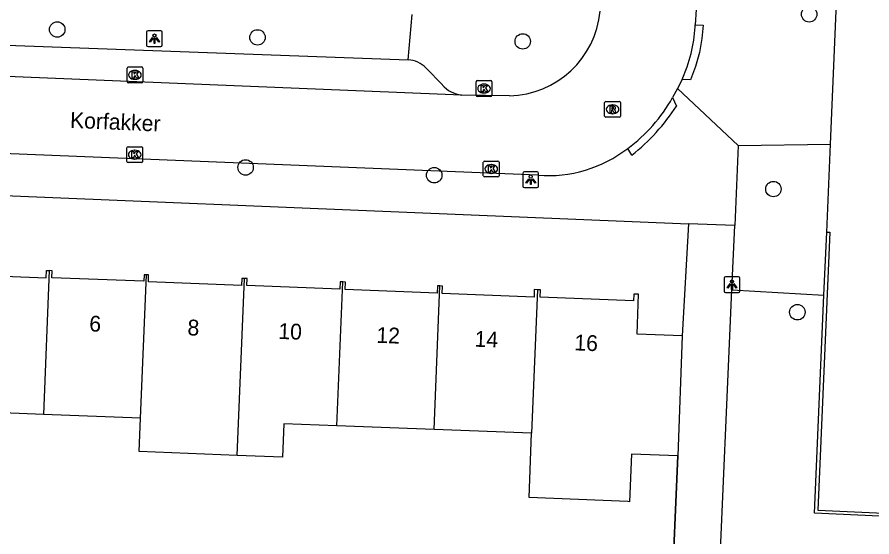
# Model space of a CAD drawing. Extents: x 161355 to 162026, y 386504 to 387459.
# Drawn here: x 161840.9 to 161895, y 386905.9 to 386938.8 of the extents above; entities that cross this region are included whole.
import ezdxf

# ---------------------------------------------------------------- set-up
doc = ezdxf.new("R2010")
doc.units = 0
for name, color, linetype in [('IMGEO_Boom', 7, 'Continuous'), ('IMGEO_Groenvoorziening', 7, 'Continuous'), ('IMGEO_Kolk', 7, 'Continuous'), ('IMGEO_Lichtpunt', 7, 'Continuous'), ('IMGEO_Muur', 7, 'Continuous'), ('IMGEO_Openbare_ruimte_label', 7, 'Continuous'), ('IMGEO_Pand', 7, 'Continuous'), ('IMGEO_Pand_nummerreeks', 7, 'Continuous'), ('IMGEO_Rijbaan_lokaal_open', 7, 'Continuous'), ('IMGEO_Rioolput', 7, 'Continuous'), ('IMGEO_Voetpad_open', 7, 'Continuous')]:
    doc.layers.add(name, color=color, linetype=linetype)

msp = doc.modelspace()

# ---------------------------------------------------------------- linework, layer by layer
at = {"layer": 'IMGEO_Boom'}
for centre in [(161891.028, 386938.986), (161843.429, 386938.023), (161856.108, 386937.525), (161872.895, 386937.271), (161855.353, 386929.297), (161867.293, 386928.803), (161888.764, 386927.927), (161890.281, 386920.135)]:
    msp.add_circle(centre, 0.489, dxfattribs=at)
at = {"layer": 'IMGEO_Groenvoorziening'}
for points in [[(161892.138, 386925.204), (161892.378, 386930.768)], [(161886.139, 386921.55), (161891.965, 386921.204)]]:
    msp.add_lwpolyline(points, dxfattribs=at)
at = {"layer": 'IMGEO_Kolk'}
for p, q in [((161847.846, 386934.726), (161847.846, 386935.578)), ((161847.921, 386935.652), (161848.773, 386935.652)), ((161848.334, 386935.432), (161848.359, 386935.432)), ((161848.847, 386935.578), (161848.847, 386934.726)), ((161848.357, 386934.872), (161848.332, 386934.872)), ((161848.773, 386934.652), (161847.921, 386934.652)), ((161869.946, 386933.863), (161869.946, 386934.715)), ((161870.021, 386934.789), (161870.873, 386934.789)), ((161870.434, 386934.569), (161870.459, 386934.569)), ((161870.947, 386934.715), (161870.947, 386933.863)), ((161870.873, 386933.789), (161870.021, 386933.789)), ((161870.457, 386934.009), (161870.432, 386934.009)), ((161847.836, 386929.675), (161847.836, 386930.527)), ((161847.911, 386930.601), (161848.763, 386930.601)), ((161848.837, 386930.527), (161848.837, 386929.675)), ((161848.324, 386930.381), (161848.349, 386930.381)), ((161848.763, 386929.601), (161847.911, 386929.601)), ((161848.347, 386929.821), (161848.322, 386929.821)), ((161870.401, 386928.775), (161870.401, 386929.627)), ((161870.476, 386929.701), (161871.328, 386929.701)), ((161870.889, 386929.481), (161870.914, 386929.481)), ((161871.402, 386929.627), (161871.402, 386928.775)), ((161870.912, 386928.921), (161870.887, 386928.921)), ((161871.328, 386928.701), (161870.476, 386928.701))]:
    msp.add_line(p, q, dxfattribs=at)
for points in [[(161847.846, 386934.726), (161847.846, 386935.578)], [(161847.921, 386935.652), (161848.773, 386935.652)], [(161848.847, 386935.578), (161848.847, 386934.726)], [(161848.167, 386935.352), (161848.29, 386935.352), (161848.29, 386935.201), (161848.42, 386935.352), (161848.584, 386935.352), (161848.438, 386935.201), (161848.591, 386934.952), (161848.439, 386934.952), (161848.354, 386935.116), (161848.29, 386935.049), (161848.29, 386934.952), (161848.167, 386934.952), (161848.167, 386935.352)], [(161848.773, 386934.652), (161847.921, 386934.652)], [(161869.946, 386933.863), (161869.946, 386934.715)], [(161870.021, 386934.789), (161870.873, 386934.789)], [(161870.267, 386934.489), (161870.39, 386934.489), (161870.39, 386934.338), (161870.52, 386934.489), (161870.684, 386934.489), (161870.538, 386934.338), (161870.691, 386934.089), (161870.539, 386934.089), (161870.454, 386934.253), (161870.39, 386934.186), (161870.39, 386934.089), (161870.267, 386934.089), (161870.267, 386934.489)], [(161870.947, 386934.715), (161870.947, 386933.863)], [(161870.873, 386933.789), (161870.021, 386933.789)], [(161847.836, 386929.675), (161847.836, 386930.527)], [(161847.911, 386930.601), (161848.763, 386930.601)], [(161848.837, 386930.527), (161848.837, 386929.675)], [(161848.157, 386930.301), (161848.28, 386930.301), (161848.28, 386930.15), (161848.41, 386930.301), (161848.574, 386930.301), (161848.428, 386930.15), (161848.581, 386929.901), (161848.429, 386929.901), (161848.344, 386930.065), (161848.28, 386929.998), (161848.28, 386929.901), (161848.157, 386929.901), (161848.157, 386930.301)], [(161848.763, 386929.601), (161847.911, 386929.601)], [(161870.401, 386928.775), (161870.401, 386929.627)], [(161870.476, 386929.701), (161871.328, 386929.701)], [(161871.402, 386929.627), (161871.402, 386928.775)], [(161870.722, 386929.401), (161870.845, 386929.401), (161870.845, 386929.25), (161870.975, 386929.401), (161871.139, 386929.401), (161870.993, 386929.25), (161871.146, 386929.001), (161870.994, 386929.001), (161870.909, 386929.165), (161870.845, 386929.098), (161870.845, 386929.001), (161870.722, 386929.001), (161870.722, 386929.401)], [(161871.328, 386928.701), (161870.476, 386928.701)]]:
    msp.add_lwpolyline(points, dxfattribs=at)
for centre, start, end in [((161847.923, 386935.576), 91.552, 178.448), ((161847.923, 386935.576), 91.552, 178.448), ((161848.771, 386935.576), 1.552, 88.448), ((161848.771, 386935.576), 1.552, 88.448), ((161847.923, 386934.728), 181.552, 268.448), ((161847.923, 386934.728), 181.552, 268.448), ((161848.771, 386934.728), 271.552, 358.448), ((161848.771, 386934.728), 271.552, 358.448), ((161870.023, 386934.713), 91.552, 178.448), ((161870.023, 386934.713), 91.552, 178.448), ((161870.871, 386934.713), 1.552, 88.448), ((161870.871, 386934.713), 1.552, 88.448), ((161870.023, 386933.865), 181.552, 268.448), ((161870.023, 386933.865), 181.552, 268.448), ((161870.871, 386933.865), 271.552, 358.448), ((161870.871, 386933.865), 271.552, 358.448), ((161847.913, 386930.525), 91.552, 178.448), ((161847.913, 386930.525), 91.552, 178.448), ((161848.761, 386930.525), 1.552, 88.448), ((161848.761, 386930.525), 1.552, 88.448), ((161847.913, 386929.677), 181.552, 268.448), ((161847.913, 386929.677), 181.552, 268.448), ((161848.761, 386929.677), 271.552, 358.448), ((161848.761, 386929.677), 271.552, 358.448), ((161870.478, 386929.625), 91.552, 178.448), ((161870.478, 386929.625), 91.552, 178.448), ((161871.326, 386929.625), 1.552, 88.448), ((161871.326, 386929.625), 1.552, 88.448), ((161870.478, 386928.777), 181.552, 268.448), ((161870.478, 386928.777), 181.552, 268.448), ((161871.326, 386928.777), 271.552, 358.448), ((161871.326, 386928.777), 271.552, 358.448)]:
    msp.add_arc(centre, 0.0765, start, end, dxfattribs=at)
for centre, major_axis, ratio, start_param, end_param in [((161848.333, 386935.152), (-0.387, 0.002), 0.722429, 4.712389, 7.853982), ((161848.358, 386935.152), (-0.39, 0.002), 0.717154, 1.570796, 4.712389), ((161870.433, 386934.289), (-0.387, 0.002), 0.722429, 4.712389, 7.853982), ((161870.458, 386934.289), (-0.39, 0.002), 0.717154, 1.570796, 4.712389), ((161848.323, 386930.101), (-0.387, 0.002), 0.722429, 4.712389, 7.853982), ((161848.348, 386930.101), (-0.39, 0.002), 0.717154, 1.570796, 4.712389), ((161870.888, 386929.201), (-0.387, 0.002), 0.722429, 4.712389, 7.853982), ((161870.913, 386929.201), (-0.39, 0.002), 0.717154, 1.570796, 4.712389)]:
    msp.add_ellipse(centre, major_axis=major_axis, ratio=ratio, start_param=start_param, end_param=end_param, dxfattribs=at)
at = {"layer": 'IMGEO_Lichtpunt'}
for p, q in [((161849.084, 386937.85), (161849.084, 386937.043)), ((161849.084, 386937.85), (161849.084, 386937.043)), ((161849.986, 386937.945), (161849.178, 386937.945)), ((161849.986, 386937.945), (161849.178, 386937.945)), ((161850.08, 386937.043), (161850.08, 386937.85)), ((161850.08, 386937.043), (161850.08, 386937.85)), ((161849.178, 386936.949), (161849.986, 386936.949)), ((161849.178, 386936.949), (161849.986, 386936.949)), ((161872.904, 386928.921), (161872.904, 386928.114)), ((161872.904, 386928.921), (161872.904, 386928.114)), ((161873.806, 386929.016), (161872.998, 386929.016)), ((161873.806, 386929.016), (161872.998, 386929.016)), ((161873.9, 386928.114), (161873.9, 386928.921)), ((161873.9, 386928.114), (161873.9, 386928.921)), ((161872.998, 386928.02), (161873.806, 386928.02)), ((161872.998, 386928.02), (161873.806, 386928.02)), ((161885.643, 386922.284), (161885.643, 386921.477)), ((161885.643, 386922.284), (161885.643, 386921.477)), ((161886.545, 386922.379), (161885.737, 386922.379)), ((161886.545, 386922.379), (161885.737, 386922.379)), ((161886.639, 386921.477), (161886.639, 386922.284)), ((161886.639, 386921.477), (161886.639, 386922.284)), ((161885.737, 386921.383), (161886.545, 386921.383)), ((161885.737, 386921.383), (161886.545, 386921.383))]:
    msp.add_line(p, q, dxfattribs=at)
for points in [[(161849.458, 386937.514), (161849.497, 386937.486), (161849.309, 386937.224), (161849.271, 386937.251), (161849.458, 386937.514)], [(161849.56, 386937.466), (161849.607, 386937.466), (161849.607, 386937.144), (161849.56, 386937.144), (161849.56, 386937.466)], [(161849.67, 386937.486), (161849.708, 386937.513), (161849.895, 386937.251), (161849.856, 386937.223), (161849.67, 386937.486)], [(161873.278, 386928.585), (161873.317, 386928.557), (161873.129, 386928.295), (161873.091, 386928.322), (161873.278, 386928.585)], [(161873.38, 386928.537), (161873.427, 386928.537), (161873.427, 386928.215), (161873.38, 386928.215), (161873.38, 386928.537)], [(161873.49, 386928.557), (161873.528, 386928.584), (161873.715, 386928.322), (161873.676, 386928.294), (161873.49, 386928.557)], [(161886.017, 386921.948), (161886.056, 386921.92), (161885.868, 386921.658), (161885.83, 386921.685), (161886.017, 386921.948)], [(161886.119, 386921.9), (161886.166, 386921.9), (161886.166, 386921.578), (161886.119, 386921.578), (161886.119, 386921.9)], [(161886.229, 386921.92), (161886.267, 386921.947), (161886.454, 386921.685), (161886.415, 386921.657), (161886.229, 386921.92)]]:
    msp.add_lwpolyline(points, dxfattribs=at)
for centre in [(161849.583, 386937.648), (161873.403, 386928.719), (161886.142, 386922.082)]:
    msp.add_circle(centre, 0.0994, dxfattribs=at)
for centre, start, end in [((161849.178, 386937.85), 90, 180), ((161849.178, 386937.85), 90, 180), ((161849.986, 386937.85), 0, 90), ((161849.986, 386937.85), 0, 90), ((161849.178, 386937.043), 180, 270), ((161849.178, 386937.043), 180, 270), ((161849.986, 386937.043), 270, 0), ((161849.986, 386937.043), 270, 360), ((161872.998, 386928.921), 90, 180), ((161872.998, 386928.921), 90, 180), ((161873.806, 386928.921), 0, 90), ((161873.806, 386928.921), 0, 90), ((161872.998, 386928.114), 180, 270), ((161872.998, 386928.114), 180, 270), ((161873.806, 386928.114), 270, 0), ((161873.806, 386928.114), 270, 360), ((161885.737, 386922.284), 90, 180), ((161885.737, 386922.284), 90, 180), ((161886.545, 386922.284), 0, 90), ((161886.545, 386922.284), 0, 90), ((161885.737, 386921.477), 180, 270), ((161885.737, 386921.477), 180, 270), ((161886.545, 386921.477), 270, 0), ((161886.545, 386921.477), 270, 360)]:
    msp.add_arc(centre, 0.0946, start, end, dxfattribs=at)
at = {"layer": 'IMGEO_Muur'}
for points in [[(161883.379, 386925.736), (161882.998, 386918.639)], [(161892.138, 386925.204), (161892.338, 386925.195), (161891.578, 386907.611), (161906.455, 386906.926)], [(161891.965, 386921.204), (161892.138, 386925.204)], [(161906.446, 386906.726), (161891.37, 386907.42), (161891.965, 386921.204)], [(161882.705, 386911.044), (161882.303, 386901.774)]]:
    msp.add_lwpolyline(points, dxfattribs=at)
at = {"layer": 'IMGEO_Pand'}
for points in [[(161836.715, 386923), (161836.879, 386922.994), (161836.862, 386922.547), (161842.727, 386922.321), (161842.745, 386922.776), (161842.928, 386922.768)], [(161842.928, 386922.768), (161842.56, 386913.668)], [(161849.07, 386922.498), (161848.926, 386922.503), (161848.91, 386922.091), (161843.093, 386922.315), (161843.11, 386922.761), (161842.928, 386922.768)], [(161848.703, 386913.432), (161849.07, 386922.498)], [(161855.28, 386922.266), (161855.108, 386922.273), (161855.091, 386921.828), (161849.2, 386922.055), (161849.216, 386922.492), (161849.07, 386922.498)], [(161854.828, 386911.075), (161855.28, 386922.266)], [(161861.5, 386922.048), (161861.329, 386922.055), (161861.312, 386921.602), (161855.436, 386921.828), (161855.452, 386922.259), (161855.28, 386922.266)], [(161861.132, 386912.953), (161861.5, 386922.048)], [(161867.658, 386921.798), (161867.496, 386921.804), (161867.479, 386921.347), (161861.652, 386921.571), (161861.67, 386922.042), (161861.5, 386922.048)], [(161867.29, 386912.715), (161867.658, 386921.798)], [(161873.825, 386921.557), (161873.627, 386921.564), (161873.609, 386921.09), (161867.802, 386921.313), (161867.821, 386921.792), (161867.658, 386921.798)], [(161873.825, 386921.557), (161873.458, 386912.478)], [(161882.998, 386918.639), (161880.132, 386918.75), (161880.229, 386921.269), (161879.932, 386921.28), (161879.916, 386920.862), (161874.009, 386921.089), (161874.026, 386921.549), (161873.825, 386921.557)], [(161882.998, 386918.639), (161882.705, 386911.044)], [(161842.56, 386913.668), (161836.347, 386913.907)], [(161848.703, 386913.432), (161842.56, 386913.668)], [(161854.828, 386911.075), (161848.617, 386911.314), (161848.703, 386913.432)], [(161861.132, 386912.953), (161857.774, 386913.082), (161857.682, 386910.965), (161854.828, 386911.075)], [(161867.29, 386912.715), (161861.132, 386912.953)], [(161873.458, 386912.478), (161867.29, 386912.715)], [(161882.705, 386911.044), (161879.777, 386911.158), (161879.655, 386908.145), (161879.555, 386908.149), (161873.293, 386908.403), (161873.458, 386912.478)]]:
    msp.add_lwpolyline(points, dxfattribs=at)
at = {"layer": 'IMGEO_Rijbaan_lokaal_open'}
for points in [[(161884.005, 386941.252), (161883.818, 386938.316)], [(161882.991, 386934.864), (161883.308, 386935.671), (161883.551, 386936.503), (161883.72, 386937.353), (161883.81, 386938.195), (161883.818, 386938.316)], [(161869.016, 386933.873), (161825.331, 386935.656)], [(161882.991, 386934.864), (161882.687, 386934.288)], [(161872.055, 386933.83), (161869.016, 386933.873)], [(161882.687, 386934.288), (161882.383, 386933.712)], [(161873.861, 386928.802), (161820.663, 386930.949)]]:
    msp.add_lwpolyline(points, dxfattribs=at)
for centre, radius, start, end in [((161871.913, 386939.735), 5.907, 271.3823, 354.6095), ((161873.517, 386938.702), 10.173, 306.3193, 330.6268), ((161874.49, 386937.035), 8.257, 265.6339, 307.735)]:
    msp.add_arc(centre, radius, start, end, dxfattribs=at)
at = {"layer": 'IMGEO_Rioolput'}
for p, q in [((161878.08, 386932.55), (161878.08, 386933.402)), ((161878.155, 386933.476), (161879.007, 386933.476)), ((161878.568, 386933.256), (161878.593, 386933.256)), ((161879.081, 386933.402), (161879.081, 386932.55)), ((161878.591, 386932.696), (161878.566, 386932.696)), ((161879.007, 386932.476), (161878.155, 386932.476))]:
    msp.add_line(p, q, dxfattribs=at)
for points in [[(161878.08, 386932.55), (161878.08, 386933.402)], [(161878.155, 386933.476), (161879.007, 386933.476)], [(161879.081, 386933.402), (161879.081, 386932.55)], [(161878.669, 386933.174), (161878.417, 386933.176), (161878.417, 386932.776)], [(161878.417, 386932.776), (161878.541, 386932.776), (161878.541, 386932.938), (161878.552, 386932.938)], [(161878.595, 386933.095), (161878.541, 386933.095), (161878.541, 386933.014)], [(161878.541, 386933.014), (161878.593, 386933.014)], [(161878.599, 386932.909), (161878.67, 386932.776), (161878.81, 386932.776), (161878.745, 386932.902)], [(161879.007, 386932.476), (161878.155, 386932.476)]]:
    msp.add_lwpolyline(points, dxfattribs=at)
for centre, radius, start, end in [((161878.157, 386933.4), 0.0765, 91.552, 178.448), ((161878.157, 386933.4), 0.0765, 91.552, 178.448), ((161879.005, 386933.4), 0.0765, 1.552, 88.448), ((161879.005, 386933.4), 0.0765, 1.552, 88.448), ((161878.551, 386932.885), 0.0533, 26.0293, 88.6989), ((161878.577, 386933.203), 0.19, 274.7715, 282.9687), ((161878.601, 386932.999), 0.0964, 77.0061, 93.1865), ((161878.615, 386933.056), 0.0378, 276.6634, 79.6772), ((161878.668, 386933.064), 0.109, 350.3612, 89.416), ((161878.666, 386933.064), 0.112, 277.5842, 350.9817), ((161878.65, 386932.849), 0.108, 29.5134, 73.7905), ((161878.157, 386932.552), 0.0765, 181.552, 268.448), ((161878.157, 386932.552), 0.0765, 181.552, 268.448), ((161879.005, 386932.552), 0.0765, 271.552, 358.448), ((161879.005, 386932.552), 0.0765, 271.552, 358.448)]:
    msp.add_arc(centre, radius, start, end, dxfattribs=at)
for centre, major_axis, ratio, start_param, end_param in [((161878.567, 386932.976), (-0.387, 0.002), 0.722429, 4.712389, 7.853982), ((161878.592, 386932.976), (-0.39, 0.002), 0.717154, 1.570796, 4.712389)]:
    msp.add_ellipse(centre, major_axis=major_axis, ratio=ratio, start_param=start_param, end_param=end_param, dxfattribs=at)
at = {"layer": 'IMGEO_Voetpad_open'}
for points in [[(161892.378, 386930.768), (161894.944, 386991.428)], [(161865.649, 386936.106), (161865.891, 386938.984)], [(161883.818, 386938.316), (161884.316, 386938.293), (161884.24, 386937.465), (161884.081, 386936.569), (161883.842, 386935.692), (161883.525, 386934.839), (161882.991, 386934.864)], [(161829.008, 386937.73), (161837.043, 386937.189), (161840.813, 386937.012), (161865.649, 386936.106)], [(161867.807, 386934.513), (161866.773, 386935.581)], [(161882.687, 386934.288), (161886.54, 386930.68)], [(161882.383, 386933.712), (161882.638, 386933.181)], [(161886.54, 386930.68), (161886.318, 386925.615)], [(161886.54, 386930.68), (161892.378, 386930.768)], [(161879.799, 386930.077), (161879.543, 386930.505)], [(161820.239, 386926.803), (161820.294, 386926.973), (161820.364, 386927.136), (161820.449, 386927.293), (161820.547, 386927.442), (161820.658, 386927.581), (161820.781, 386927.71), (161820.915, 386927.827), (161821.058, 386927.932), (161821.211, 386928.024), (161821.371, 386928.101), (161821.538, 386928.164), (161821.709, 386928.212), (161821.885, 386928.245), (161822.062, 386928.261), (161822.24, 386928.262), (161883.379, 386925.736)], [(161883.379, 386925.736), (161882.998, 386918.639)], [(161886.318, 386925.615), (161883.379, 386925.736)], [(161886.139, 386921.55), (161886.318, 386925.615)], [(161885.264, 386901.684), (161886.139, 386921.55)], [(161881.754, 386889.11), (161882.303, 386901.774), (161882.705, 386911.044)]]:
    msp.add_lwpolyline(points, dxfattribs=at)
for centre, radius, start, end in [((161865.588, 386934.509), 1.598, 42.1292, 87.798), ((161869.288, 386935.848), 1.994, 222.0403, 262.1696), ((161871.714, 386940.322), 13.05, 308.2787, 326.8276)]:
    msp.add_arc(centre, radius, start, end, dxfattribs=at)

# ---------------------------------------------------------------- texts
at = {"layer": 'IMGEO_Openbare_ruimte_label'}
msp.add_text('Korfakker', height=1, rotation=357.5926, dxfattribs=at).set_placement((161844.225, 386931.805))
at = {"layer": 'IMGEO_Pand_nummerreeks'}
for s, rotation, p in [('6', 357.7291, (161845.443, 386918.924)), ('8', 357.7291, (161851.66, 386918.678)), ('10', 357.7291, (161857.412, 386918.45)), ('12', 357.7291, (161863.619, 386918.203)), ('14', 357.7291, (161869.834, 386917.957)), ('16', 357.7998, (161876.149, 386917.725))]:
    msp.add_text(s, height=1, rotation=rotation, dxfattribs=at).set_placement(p)

doc.saveas('drawing.dxf')
